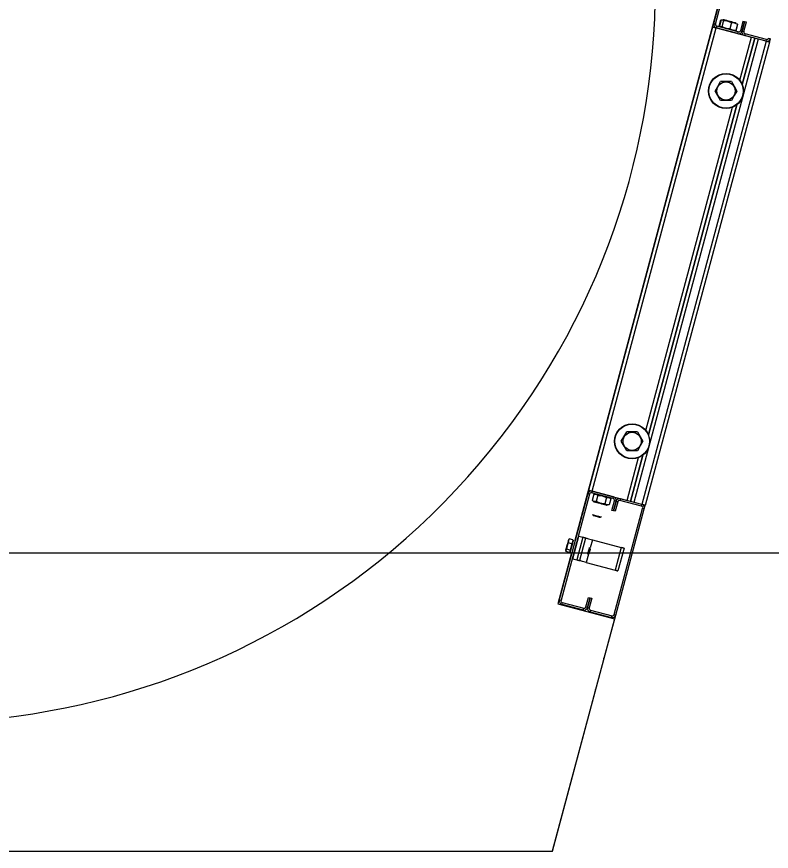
# Model space of a CAD drawing. Extents: x -264222 to -263592, y -1242345 to -1242048.
# Drawn here: x -263872.541 to -263871.928, y -1242088.199 to -1242087.522 of the extents above; entities that cross this region are included whole.
import ezdxf

# ---------------------------------------------------------------- set-up
doc = ezdxf.new("R2010")
doc.units = 0
doc.layers.add('HESCON_OSI_STAVBY_KFA', color=7, linetype='Continuous')
doc.layers.add('KFA_2D_SITUACIA_DSP', color=7, linetype='Continuous')

msp = doc.modelspace()

# ---------------------------------------------------------------- linework, layer by layer
at = {"layer": 'HESCON_OSI_STAVBY_KFA'}
msp.add_line((-263792.65279, -1242087.95724), (-263911.52279, -1242087.95724), dxfattribs=at)
at = {"layer": 'KFA_2D_SITUACIA_DSP'}
for p, q in [((-263871.96712, -1242087.49643), (-263872.08784, -1242087.94696)), ((-263871.97491, -1242087.52726), (-263871.96675, -1242087.4968)), ((-263871.97354, -1242087.52763), (-263871.96537, -1242087.49717)), ((-263871.97491, -1242087.52726), (-263871.97354, -1242087.52763)), ((-263871.97055, -1242087.5293), (-263871.96918, -1242087.5242)), ((-263871.96895, -1242087.52426), (-263871.97031, -1242087.52936)), ((-263871.96895, -1242087.52426), (-263871.96867, -1242087.52416)), ((-263871.96867, -1242087.52416), (-263871.96793, -1242087.52413)), ((-263871.96716, -1242087.52474), (-263871.96853, -1242087.52984)), ((-263871.96793, -1242087.52413), (-263871.9673, -1242087.52457)), ((-263871.96757, -1242087.52402), (-263871.96762, -1242087.524)), ((-263871.96722, -1242087.52411), (-263871.96757, -1242087.52402)), ((-263871.9673, -1242087.52457), (-263871.96716, -1242087.52474)), ((-263871.96654, -1242087.52429), (-263871.96722, -1242087.52411)), ((-263871.96716, -1242087.52474), (-263871.96431, -1242087.52511)), ((-263871.96559, -1242087.52455), (-263871.96654, -1242087.52429)), ((-263871.96442, -1242087.52486), (-263871.96559, -1242087.52455)), ((-263871.96311, -1242087.52521), (-263871.96442, -1242087.52486)), ((-263871.96431, -1242087.52511), (-263871.9615, -1242087.52605)), ((-263871.96174, -1242087.52558), (-263871.96311, -1242087.52521)), ((-263871.96051, -1242087.52652), (-263871.96188, -1242087.53162)), ((-263871.96039, -1242087.52594), (-263871.96174, -1242087.52558)), ((-263871.9615, -1242087.52605), (-263871.96051, -1242087.52652)), ((-263871.96051, -1242087.52652), (-263871.9584, -1242087.5267)), ((-263871.95915, -1242087.52627), (-263871.96039, -1242087.52594)), ((-263871.9581, -1242087.52655), (-263871.95915, -1242087.52627)), ((-263871.9584, -1242087.5267), (-263871.95635, -1242087.52743)), ((-263871.95731, -1242087.52677), (-263871.9581, -1242087.52655)), ((-263871.95682, -1242087.5269), (-263871.95731, -1242087.52677)), ((-263871.95666, -1242087.52694), (-263871.95682, -1242087.5269)), ((-263871.95126, -1242087.52524), (-263871.95335, -1242087.53304)), ((-263871.94988, -1242087.52561), (-263871.95197, -1242087.53341)), ((-263871.95197, -1242087.53341), (-263871.94988, -1242087.52561)), ((-263871.95126, -1242087.52524), (-263871.94988, -1242087.52561)), ((-263871.9506, -1242087.53378), (-263871.94851, -1242087.52598)), ((-263871.94988, -1242087.52561), (-263871.94851, -1242087.52598)), ((-263872.07646, -1242087.90624), (-263871.97565, -1242087.53002)), ((-263872.07371, -1242087.90698), (-263871.9729, -1242087.53075)), ((-263871.97565, -1242087.53002), (-263871.9756, -1242087.53003)), ((-263871.9756, -1242087.53003), (-263871.97544, -1242087.53007)), ((-263871.97544, -1242087.53007), (-263871.97519, -1242087.53014)), ((-263871.97519, -1242087.53014), (-263871.97485, -1242087.53023)), ((-263871.97485, -1242087.53023), (-263871.97443, -1242087.53034)), ((-263871.97443, -1242087.53034), (-263871.97395, -1242087.53047)), ((-263871.97395, -1242087.53047), (-263871.97344, -1242087.53061)), ((-263871.97344, -1242087.53061), (-263871.9729, -1242087.53075)), ((-263871.97336, -1242087.53063), (-263871.9729, -1242087.53075)), ((-263871.97253, -1242087.52938), (-263871.9729, -1242087.53075)), ((-263871.9729, -1242087.53075), (-263871.94445, -1242087.53838)), ((-263871.95546, -1242087.53543), (-263871.9729, -1242087.53075)), ((-263871.9551, -1242087.53405), (-263871.97253, -1242087.52938)), ((-263871.97013, -1242087.52958), (-263871.97031, -1242087.52936)), ((-263871.96948, -1242087.52998), (-263871.97013, -1242087.52958)), ((-263871.96873, -1242087.52992), (-263871.96948, -1242087.52998)), ((-263871.96853, -1242087.52984), (-263871.96873, -1242087.52992)), ((-263871.96754, -1242087.53031), (-263871.96853, -1242087.52984)), ((-263871.96473, -1242087.53125), (-263871.96754, -1242087.53031)), ((-263871.96188, -1242087.53162), (-263871.96473, -1242087.53125)), ((-263871.96116, -1242087.53202), (-263871.96188, -1242087.53162)), ((-263871.95912, -1242087.53275), (-263871.96116, -1242087.53202)), ((-263871.95701, -1242087.53293), (-263871.95912, -1242087.53275)), ((-263871.95755, -1242087.53303), (-263871.95721, -1242087.53301)), ((-263871.95721, -1242087.53301), (-263871.95701, -1242087.53293)), ((-263871.95564, -1242087.52782), (-263871.95701, -1242087.53293)), ((-263871.95677, -1242087.53299), (-263871.95541, -1242087.52789)), ((-263871.95635, -1242087.52743), (-263871.95564, -1242087.52782)), ((-263871.95578, -1242087.52765), (-263871.95606, -1242087.52746)), ((-263871.95564, -1242087.52782), (-263871.95578, -1242087.52765)), ((-263871.95546, -1242087.53543), (-263871.9551, -1242087.53405)), ((-263871.95335, -1242087.53304), (-263871.95197, -1242087.53341)), ((-263871.95197, -1242087.53341), (-263871.9506, -1242087.53378)), ((-263871.93895, -1242087.53985), (-263872.03976, -1242087.91608)), ((-263871.95546, -1242087.53543), (-263871.95501, -1242087.53555)), ((-263871.9538, -1242087.57325), (-263871.94445, -1242087.53838)), ((-263871.95178, -1242087.57674), (-263871.9417, -1242087.53911)), ((-263871.9417, -1242087.53911), (-263871.95178, -1242087.57674)), ((-263871.94959, -1242087.53552), (-263871.94996, -1242087.5369)), ((-263871.93252, -1242087.54157), (-263871.94996, -1242087.5369)), ((-263871.93215, -1242087.5402), (-263871.94959, -1242087.53552)), ((-263871.93252, -1242087.54157), (-263871.93895, -1242087.53985)), ((-263871.93252, -1242087.54157), (-263871.93215, -1242087.5402)), ((-263871.93041, -1242087.53919), (-263871.92903, -1242087.53956)), ((-263871.92977, -1242087.54231), (-263871.92903, -1242087.53956)), ((-263871.93252, -1242087.54157), (-263872.03333, -1242087.9178)), ((-263871.92977, -1242087.54231), (-263872.03058, -1242087.91854)), ((-263871.93199, -1242087.54172), (-263871.93252, -1242087.54157)), ((-263871.93147, -1242087.54185), (-263871.93199, -1242087.54172)), ((-263871.93099, -1242087.54198), (-263871.93147, -1242087.54185)), ((-263871.93058, -1242087.54209), (-263871.93099, -1242087.54198)), ((-263871.93023, -1242087.54219), (-263871.93058, -1242087.54209)), ((-263871.92998, -1242087.54225), (-263871.93023, -1242087.54219)), ((-263871.92982, -1242087.5423), (-263871.92998, -1242087.54225)), ((-263871.92977, -1242087.54231), (-263871.92982, -1242087.5423)), ((-263871.97162, -1242087.5783), (-263871.96939, -1242087.57444)), ((-263871.96829, -1242087.57444), (-263871.96939, -1242087.57444)), ((-263871.96441, -1242087.57444), (-263871.96829, -1242087.57444)), ((-263871.96062, -1242087.57444), (-263871.96441, -1242087.57444)), ((-263871.96062, -1242087.57444), (-263871.95845, -1242087.57819)), ((-263871.97378, -1242087.58204), (-263871.97162, -1242087.5783)), ((-263871.95845, -1242087.57819), (-263871.95623, -1242087.58204)), ((-263871.97156, -1242087.5859), (-263871.97378, -1242087.58204)), ((-263871.96939, -1242087.58964), (-263871.97156, -1242087.5859)), ((-263871.95839, -1242087.58579), (-263871.96062, -1242087.58964)), ((-263871.95623, -1242087.58204), (-263871.95839, -1242087.58579)), ((-263872.028, -1242087.8612), (-263871.95621, -1242087.59325)), ((-263871.95621, -1242087.59325), (-263872.028, -1242087.8612)), ((-263871.96829, -1242087.58964), (-263871.96939, -1242087.58964)), ((-263871.96441, -1242087.58964), (-263871.96829, -1242087.58964)), ((-263871.96062, -1242087.58964), (-263871.96441, -1242087.58964)), ((-263872.03002, -1242087.85771), (-263871.9597, -1242087.59527)), ((-263872.04784, -1242087.86276), (-263872.04562, -1242087.85891)), ((-263872.04451, -1242087.85891), (-263872.04562, -1242087.85891)), ((-263872.04063, -1242087.85891), (-263872.04451, -1242087.85891)), ((-263872.03684, -1242087.85891), (-263872.04063, -1242087.85891)), ((-263872.03684, -1242087.85891), (-263872.03468, -1242087.86266)), ((-263872.05, -1242087.86651), (-263872.04784, -1242087.86276)), ((-263872.03468, -1242087.86266), (-263872.03245, -1242087.86651)), ((-263872.04778, -1242087.87036), (-263872.05, -1242087.86651)), ((-263872.04562, -1242087.87411), (-263872.04778, -1242087.87036)), ((-263872.03461, -1242087.87026), (-263872.03684, -1242087.87411)), ((-263872.03245, -1242087.86651), (-263872.03461, -1242087.87026)), ((-263872.04451, -1242087.87411), (-263872.04562, -1242087.87411)), ((-263872.04526, -1242087.9146), (-263872.03592, -1242087.87973)), ((-263872.04063, -1242087.87411), (-263872.04451, -1242087.87411)), ((-263872.04251, -1242087.91534), (-263872.03243, -1242087.87772)), ((-263872.03243, -1242087.87772), (-263872.04251, -1242087.91534)), ((-263872.03684, -1242087.87411), (-263872.04063, -1242087.87411)), ((-263872.07646, -1242087.90624), (-263872.07641, -1242087.90626)), ((-263872.07641, -1242087.90626), (-263872.07625, -1242087.9063)), ((-263872.07625, -1242087.9063), (-263872.076, -1242087.90637)), ((-263872.076, -1242087.90637), (-263872.07566, -1242087.90646)), ((-263872.07566, -1242087.90646), (-263872.07524, -1242087.90657)), ((-263872.07524, -1242087.90657), (-263872.07476, -1242087.9067)), ((-263872.07476, -1242087.9067), (-263872.07425, -1242087.90684)), ((-263872.07425, -1242087.90684), (-263872.07371, -1242087.90698)), ((-263872.0772, -1242087.909), (-263872.10031, -1242087.99525)), ((-263872.07582, -1242087.90937), (-263872.09894, -1242087.99562)), ((-263872.07582, -1242087.90937), (-263872.0772, -1242087.909)), ((-263872.07371, -1242087.90698), (-263872.07408, -1242087.90836)), ((-263872.05664, -1242087.91303), (-263872.07408, -1242087.90836)), ((-263872.0724, -1242087.90942), (-263872.07377, -1242087.91452)), ((-263872.07371, -1242087.90698), (-263872.04526, -1242087.9146)), ((-263872.05627, -1242087.91165), (-263872.07371, -1242087.90698)), ((-263872.0724, -1242087.90942), (-263872.07088, -1242087.90944)), ((-263872.07088, -1242087.90944), (-263872.06944, -1242087.91)), ((-263872.06896, -1242087.91034), (-263872.07032, -1242087.91544)), ((-263872.06944, -1242087.91), (-263872.06896, -1242087.91034)), ((-263872.06896, -1242087.91034), (-263872.06826, -1242087.91039)), ((-263872.06826, -1242087.91039), (-263872.06556, -1242087.91085)), ((-263872.06556, -1242087.91085), (-263872.06291, -1242087.91179)), ((-263872.06207, -1242087.91218), (-263872.06344, -1242087.91729)), ((-263872.06291, -1242087.91179), (-263872.06207, -1242087.91218)), ((-263872.06207, -1242087.91218), (-263872.06055, -1242087.91221)), ((-263872.06055, -1242087.91221), (-263872.05911, -1242087.91277)), ((-263872.05862, -1242087.91311), (-263872.05999, -1242087.91821)), ((-263872.05911, -1242087.91277), (-263872.05862, -1242087.91311)), ((-263872.05664, -1242087.91303), (-263872.05627, -1242087.91165)), ((-263872.05077, -1242087.91313), (-263872.05114, -1242087.91451)), ((-263872.03333, -1242087.9178), (-263872.05077, -1242087.91313)), ((-263872.07328, -1242087.91486), (-263872.07377, -1242087.91452)), ((-263872.07185, -1242087.91542), (-263872.07328, -1242087.91486)), ((-263872.07252, -1242087.91546), (-263872.07234, -1242087.91551)), ((-263872.07234, -1242087.91551), (-263872.07184, -1242087.91565)), ((-263872.07032, -1242087.91544), (-263872.07185, -1242087.91542)), ((-263872.07184, -1242087.91565), (-263872.07103, -1242087.91586)), ((-263872.07103, -1242087.91586), (-263872.06997, -1242087.91615)), ((-263872.0697, -1242087.91574), (-263872.07032, -1242087.91544)), ((-263872.06997, -1242087.91615), (-263872.06873, -1242087.91648)), ((-263872.06705, -1242087.91672), (-263872.0697, -1242087.91574)), ((-263872.06873, -1242087.91648), (-263872.06738, -1242087.91684)), ((-263872.06738, -1242087.91684), (-263872.066, -1242087.91721)), ((-263872.06436, -1242087.91721), (-263872.06705, -1242087.91672)), ((-263872.066, -1242087.91721), (-263872.0647, -1242087.91756)), ((-263872.0647, -1242087.91756), (-263872.06354, -1242087.91787)), ((-263872.06344, -1242087.91729), (-263872.06436, -1242087.91721)), ((-263872.06354, -1242087.91787), (-263872.0626, -1242087.91812)), ((-263872.06295, -1242087.91762), (-263872.06344, -1242087.91729)), ((-263872.06151, -1242087.91819), (-263872.06295, -1242087.91762)), ((-263872.0626, -1242087.91812), (-263872.06193, -1242087.9183)), ((-263872.06193, -1242087.9183), (-263872.06159, -1242087.91839)), ((-263872.06159, -1242087.91839), (-263872.06155, -1242087.9184)), ((-263872.05999, -1242087.91821), (-263872.06151, -1242087.91819)), ((-263872.05773, -1242087.92258), (-263872.05564, -1242087.91478)), ((-263872.05635, -1242087.92294), (-263872.05426, -1242087.91514)), ((-263872.05426, -1242087.91514), (-263872.05635, -1242087.92294)), ((-263872.05426, -1242087.91514), (-263872.05564, -1242087.91478)), ((-263872.05288, -1242087.91551), (-263872.05497, -1242087.92331)), ((-263872.05288, -1242087.91551), (-263872.05426, -1242087.91514)), ((-263872.0337, -1242087.91918), (-263872.05114, -1242087.91451)), ((-263872.03333, -1242087.9178), (-263872.03976, -1242087.91608)), ((-263872.0337, -1242087.91918), (-263872.03333, -1242087.9178)), ((-263872.0328, -1242087.91794), (-263872.03333, -1242087.9178)), ((-263872.03228, -1242087.91808), (-263872.0328, -1242087.91794)), ((-263872.0318, -1242087.91821), (-263872.03228, -1242087.91808)), ((-263872.03139, -1242087.91832), (-263872.0318, -1242087.91821)), ((-263872.03104, -1242087.91841), (-263872.03139, -1242087.91832)), ((-263872.03132, -1242087.92129), (-263872.03058, -1242087.91854)), ((-263872.03079, -1242087.91848), (-263872.03104, -1242087.91841)), ((-263872.03063, -1242087.91852), (-263872.03079, -1242087.91848)), ((-263872.03058, -1242087.91854), (-263872.03063, -1242087.91852)), ((-263872.0734, -1242087.926), (-263872.07338, -1242087.926)), ((-263872.07338, -1242087.926), (-263872.07314, -1242087.92607)), ((-263872.07314, -1242087.92607), (-263872.07259, -1242087.92621)), ((-263872.07288, -1242087.92687), (-263872.07289, -1242087.92687)), ((-263872.07265, -1242087.92694), (-263872.07288, -1242087.92687)), ((-263872.07212, -1242087.92708), (-263872.07265, -1242087.92694)), ((-263872.07259, -1242087.92621), (-263872.07179, -1242087.92643)), ((-263872.07135, -1242087.92729), (-263872.07212, -1242087.92708)), ((-263872.07179, -1242087.92643), (-263872.0708, -1242087.92669)), ((-263872.07042, -1242087.92753), (-263872.07135, -1242087.92729)), ((-263872.0708, -1242087.92669), (-263872.06972, -1242087.92698)), ((-263872.06972, -1242087.92698), (-263872.06864, -1242087.92727)), ((-263872.06864, -1242087.92727), (-263872.06765, -1242087.92754)), ((-263872.05635, -1242087.92294), (-263872.05773, -1242087.92258)), ((-263872.05497, -1242087.92331), (-263872.05635, -1242087.92294)), ((-263872.05581, -1242088.00718), (-263872.03269, -1242087.92092)), ((-263872.05443, -1242088.00755), (-263872.03132, -1242087.92129)), ((-263872.03132, -1242087.92129), (-263872.03269, -1242087.92092)), ((-263872.06944, -1242087.9278), (-263872.07042, -1242087.92753)), ((-263872.06851, -1242087.92805), (-263872.06944, -1242087.9278)), ((-263872.06773, -1242087.92825), (-263872.06851, -1242087.92805)), ((-263872.06719, -1242087.9284), (-263872.06773, -1242087.92825)), ((-263872.06765, -1242087.92754), (-263872.06685, -1242087.92775)), ((-263872.06694, -1242087.92847), (-263872.06719, -1242087.9284)), ((-263872.06693, -1242087.92847), (-263872.06694, -1242087.92847)), ((-263872.06685, -1242087.92775), (-263872.06631, -1242087.9279)), ((-263872.06631, -1242087.9279), (-263872.06606, -1242087.92796)), ((-263872.06606, -1242087.92796), (-263872.06605, -1242087.92797)), ((-263872.09323, -1242087.94828), (-263872.09299, -1242087.94736)), ((-263872.09289, -1242087.94714), (-263872.09311, -1242087.94887)), ((-263872.09299, -1242087.94736), (-263872.09281, -1242087.9467)), ((-263872.09223, -1242087.94558), (-263872.09289, -1242087.94714)), ((-263872.09281, -1242087.9467), (-263872.09271, -1242087.94633)), ((-263872.09271, -1242087.94633), (-263872.09269, -1242087.94627)), ((-263872.08928, -1242087.94637), (-263872.09223, -1242087.94558)), ((-263872.08928, -1242087.94637), (-263872.09016, -1242087.94966)), ((-263872.0894, -1242087.96189), (-263872.08449, -1242087.94354)), ((-263872.08905, -1242087.94736), (-263872.08927, -1242087.94816)), ((-263872.08892, -1242087.94686), (-263872.08905, -1242087.94736)), ((-263872.08887, -1242087.94669), (-263872.08892, -1242087.94686)), ((-263872.08118, -1242087.94442), (-263872.0861, -1242087.96277)), ((-263872.08449, -1242087.94354), (-263872.08118, -1242087.94442)), ((-263872.07898, -1242087.94501), (-263872.0839, -1242087.96336)), ((-263872.08075, -1242087.94454), (-263872.08118, -1242087.94442)), ((-263872.08034, -1242087.94465), (-263872.08075, -1242087.94454)), ((-263872.07996, -1242087.94475), (-263872.08034, -1242087.94465)), ((-263872.07963, -1242087.94484), (-263872.07996, -1242087.94475)), ((-263872.07935, -1242087.94491), (-263872.07963, -1242087.94484)), ((-263872.07915, -1242087.94497), (-263872.07935, -1242087.94491)), ((-263872.07902, -1242087.945), (-263872.07915, -1242087.94497)), ((-263872.07898, -1242087.94501), (-263872.07902, -1242087.945)), ((-263872.07898, -1242087.94501), (-263872.07888, -1242087.94504)), ((-263872.07888, -1242087.94504), (-263872.07856, -1242087.94512)), ((-263872.07856, -1242087.94512), (-263872.07805, -1242087.94526)), ((-263872.07805, -1242087.94526), (-263872.07737, -1242087.94544)), ((-263872.07737, -1242087.94544), (-263872.07653, -1242087.94567)), ((-263872.07653, -1242087.94567), (-263872.07558, -1242087.94592)), ((-263872.07558, -1242087.94592), (-263872.07455, -1242087.9462)), ((-263872.07348, -1242087.94649), (-263872.07525, -1242087.95312)), ((-263872.07455, -1242087.9462), (-263872.07348, -1242087.94649)), ((-263872.07348, -1242087.94649), (-263872.04998, -1242087.95278)), ((-263872.09451, -1242087.95411), (-263872.09496, -1242087.95489)), ((-263872.09494, -1242087.95465), (-263872.09474, -1242087.95391)), ((-263872.09474, -1242087.95391), (-263872.09448, -1242087.95294)), ((-263872.09403, -1242087.95139), (-263872.09451, -1242087.95411)), ((-263872.09156, -1242087.9549), (-263872.09451, -1242087.95411)), ((-263872.09448, -1242087.95294), (-263872.09418, -1242087.9518)), ((-263872.09418, -1242087.9518), (-263872.09385, -1242087.95059)), ((-263872.09311, -1242087.94887), (-263872.09403, -1242087.95139)), ((-263872.09385, -1242087.95059), (-263872.09353, -1242087.94939)), ((-263872.09353, -1242087.94939), (-263872.09323, -1242087.94828)), ((-263872.09016, -1242087.94966), (-263872.09311, -1242087.94887)), ((-263872.09016, -1242087.94966), (-263872.09156, -1242087.9549)), ((-263872.0909, -1242087.95426), (-263872.09118, -1242087.9553)), ((-263872.09057, -1242087.95304), (-263872.0909, -1242087.95426)), ((-263872.09022, -1242087.95173), (-263872.09057, -1242087.95304)), ((-263872.08987, -1242087.95043), (-263872.09022, -1242087.95173)), ((-263872.08955, -1242087.94921), (-263872.08987, -1242087.95043)), ((-263872.08927, -1242087.94816), (-263872.08955, -1242087.94921)), ((-263872.07635, -1242087.95486), (-263872.07611, -1242087.95397)), ((-263872.07611, -1242087.95397), (-263872.07592, -1242087.95325)), ((-263872.07592, -1242087.95325), (-263872.0758, -1242087.9528)), ((-263872.0758, -1242087.9528), (-263872.07576, -1242087.95266)), ((-263872.07532, -1242087.95484), (-263872.07512, -1242087.9541)), ((-263872.07512, -1242087.9541), (-263872.07499, -1242087.9536)), ((-263872.07499, -1242087.9536), (-263872.07496, -1242087.9535)), ((-263872.07496, -1242087.9535), (-263872.07494, -1242087.95341)), ((-263872.04998, -1242087.95278), (-263872.0549, -1242087.97113)), ((-263872.04778, -1242087.95337), (-263872.0527, -1242087.97172)), ((-263872.04955, -1242087.9529), (-263872.04998, -1242087.95278)), ((-263872.04914, -1242087.95301), (-263872.04955, -1242087.9529)), ((-263872.04876, -1242087.95311), (-263872.04914, -1242087.95301)), ((-263872.04843, -1242087.9532), (-263872.04876, -1242087.95311)), ((-263872.04815, -1242087.95327), (-263872.04843, -1242087.9532)), ((-263872.04795, -1242087.95333), (-263872.04815, -1242087.95327)), ((-263872.04782, -1242087.95336), (-263872.04795, -1242087.95333)), ((-263872.04778, -1242087.95337), (-263872.04782, -1242087.95336)), ((-263872.09054, -1242087.95706), (-263872.10162, -1242087.99842)), ((-263872.0951, -1242087.95523), (-263872.09506, -1242087.9551)), ((-263872.09496, -1242087.95489), (-263872.09507, -1242087.95579)), ((-263872.09507, -1242087.95579), (-263872.09504, -1242087.95606)), ((-263872.09506, -1242087.9551), (-263872.09494, -1242087.95465)), ((-263872.09209, -1242087.95685), (-263872.09504, -1242087.95606)), ((-263872.09156, -1242087.9549), (-263872.09209, -1242087.95685)), ((-263872.09153, -1242087.95661), (-263872.09158, -1242087.95678)), ((-263872.0914, -1242087.9561), (-263872.09153, -1242087.95661)), ((-263872.09118, -1242087.9553), (-263872.0914, -1242087.9561)), ((-263872.07656, -1242087.95802), (-263872.07839, -1242087.96484)), ((-263872.07724, -1242087.95816), (-263872.07723, -1242087.95816)), ((-263872.07723, -1242087.95816), (-263872.07718, -1242087.95797)), ((-263872.07718, -1242087.95797), (-263872.07705, -1242087.95747)), ((-263872.07705, -1242087.95747), (-263872.07685, -1242087.95672)), ((-263872.07685, -1242087.95672), (-263872.0766, -1242087.95581)), ((-263872.0766, -1242087.95581), (-263872.07635, -1242087.95486)), ((-263872.07615, -1242087.95792), (-263872.0761, -1242087.95776)), ((-263872.0761, -1242087.95776), (-263872.07598, -1242087.95729)), ((-263872.07598, -1242087.95729), (-263872.07578, -1242087.95656)), ((-263872.07578, -1242087.95656), (-263872.07555, -1242087.9557)), ((-263872.07555, -1242087.9557), (-263872.07532, -1242087.95484)), ((-263872.0894, -1242087.96189), (-263872.0861, -1242087.96277)), ((-263872.0861, -1242087.96277), (-263872.08567, -1242087.96289)), ((-263872.08567, -1242087.96289), (-263872.08526, -1242087.963)), ((-263872.08526, -1242087.963), (-263872.08488, -1242087.9631)), ((-263872.08488, -1242087.9631), (-263872.08454, -1242087.96319)), ((-263872.08454, -1242087.96319), (-263872.08427, -1242087.96326)), ((-263872.08427, -1242087.96326), (-263872.08407, -1242087.96332)), ((-263872.08407, -1242087.96332), (-263872.08394, -1242087.96335)), ((-263872.08394, -1242087.96335), (-263872.0839, -1242087.96336)), ((-263872.08379, -1242087.96339), (-263872.0839, -1242087.96336)), ((-263872.08348, -1242087.96348), (-263872.08379, -1242087.96339)), ((-263872.08297, -1242087.96361), (-263872.08348, -1242087.96348)), ((-263872.08229, -1242087.9638), (-263872.08297, -1242087.96361)), ((-263872.08145, -1242087.96402), (-263872.08229, -1242087.9638)), ((-263872.0805, -1242087.96427), (-263872.08145, -1242087.96402)), ((-263872.07947, -1242087.96455), (-263872.0805, -1242087.96427)), ((-263872.07839, -1242087.96484), (-263872.07947, -1242087.96455)), ((-263872.07839, -1242087.96484), (-263872.0549, -1242087.97113)), ((-263872.0549, -1242087.97113), (-263872.05447, -1242087.97125)), ((-263872.05447, -1242087.97125), (-263872.05406, -1242087.97136)), ((-263872.05406, -1242087.97136), (-263872.05368, -1242087.97146)), ((-263872.05368, -1242087.97146), (-263872.05334, -1242087.97155)), ((-263872.05334, -1242087.97155), (-263872.05307, -1242087.97162)), ((-263872.05307, -1242087.97162), (-263872.05287, -1242087.97168)), ((-263872.05287, -1242087.97168), (-263872.05274, -1242087.97171)), ((-263872.05274, -1242087.97171), (-263872.0527, -1242087.97172)), ((-263872.07875, -1242088.00103), (-263872.07666, -1242087.99323)), ((-263872.07737, -1242088.0014), (-263872.07528, -1242087.9936)), ((-263872.07528, -1242087.9936), (-263872.07737, -1242088.0014)), ((-263872.07666, -1242087.99323), (-263872.07528, -1242087.9936)), ((-263872.0739, -1242087.99397), (-263872.07599, -1242088.00177)), ((-263872.07528, -1242087.9936), (-263872.0739, -1242087.99397)), ((-263872.10162, -1242087.99842), (-263872.05556, -1242088.01076)), ((-263872.10031, -1242087.99525), (-263872.09894, -1242087.99562)), ((-263872.09793, -1242087.99737), (-263872.0983, -1242087.99874)), ((-263872.0983, -1242087.99874), (-263872.08086, -1242088.00342)), ((-263872.09793, -1242087.99737), (-263872.08049, -1242088.00204)), ((-263872.07875, -1242088.00103), (-263872.07737, -1242088.0014)), ((-263872.07737, -1242088.0014), (-263872.07599, -1242088.00177)), ((-263872.08086, -1242088.00342), (-263872.08049, -1242088.00204)), ((-263872.07499, -1242088.00352), (-263872.07536, -1242088.00489)), ((-263872.07536, -1242088.00489), (-263872.05792, -1242088.00956)), ((-263872.07499, -1242088.00352), (-263872.05755, -1242088.00819)), ((-263872.06355, -1242088.04159), (-263872.05443, -1242088.00755)), ((-263872.05792, -1242088.00956), (-263872.05755, -1242088.00819)), ((-263872.05581, -1242088.00718), (-263872.05443, -1242088.00755)), ((-263872.05556, -1242088.01076), (-263872.10611, -1242088.19943)), ((-263872.06406, -1242088.04295), (-263872.06355, -1242088.04159)), ((-263872.0643, -1242088.0434), (-263872.06406, -1242088.04295)), ((-263872.07118, -1242088.07004), (-263872.07094, -1242088.06862)), ((-263872.07094, -1242088.06862), (-263872.07092, -1242088.0681)), ((-263872.10584, -1242088.19943), (-263872.07118, -1242088.07004)), ((-263872.62027, -1242088.19943), (-263872.10611, -1242088.19943)), ((-263872.10611, -1242088.19943), (-263872.10584, -1242088.19943))]:
    msp.add_line(p, q, dxfattribs=at)
for centre, radius in [((-263871.96501, -1242087.58204), 0.01425), ((-263871.96501, -1242087.58204), 0.01401), ((-263871.96501, -1242087.58204), 0.00739), ((-263872.04123, -1242087.86651), 0.01425), ((-263872.04123, -1242087.86651), 0.01401), ((-263872.04123, -1242087.86651), 0.00739)]:
    msp.add_circle(centre, radius, dxfattribs=at)
for centre, radius, start, end in [((-263872.62074, -1242087.49643), 0.5985, 234.56502, 125.43498), ((-263871.97216, -1242087.528), 0.00285, 164.99999, 255), ((-263871.97216, -1242087.528), 0.00143, 164.99999, 255), ((-263871.95473, -1242087.53267), 0.00285, 255, 344.99999), ((-263871.95473, -1242087.53267), 0.00143, 255, 344.99999), ((-263871.94922, -1242087.53415), 0.00285, 164.99999, 255), ((-263871.94922, -1242087.53415), 0.00143, 164.99999, 255), ((-263871.93179, -1242087.53882), 0.00285, 255, 344.99999), ((-263871.93179, -1242087.53882), 0.00143, 255, 344.99999), ((-263872.07445, -1242087.90973), 0.00285, 75, 164.99999), ((-263872.07445, -1242087.90973), 0.00143, 75, 164.99999), ((-263872.05701, -1242087.91441), 0.00143, 344.99999, 75), ((-263872.05701, -1242087.91441), 0.00285, 344.99999, 75), ((-263872.05151, -1242087.91588), 0.00285, 75, 164.99999), ((-263872.05151, -1242087.91588), 0.00142, 75, 164.99999), ((-263872.03407, -1242087.92055), 0.00143, 344.99999, 75), ((-263872.03407, -1242087.92055), 0.00285, 344.99999, 75), ((-263872.08971, -1242087.94799), 0.000475, 344.99999, 75), ((-263872.09165, -1242087.95523), 0.000475, 255, 344.99999), ((-263872.09756, -1242087.99599), 0.00285, 164.99999, 255), ((-263872.09756, -1242087.99599), 0.00143, 164.99999, 255), ((-263872.08012, -1242088.00066), 0.00285, 255, 344.99999), ((-263872.08012, -1242088.00066), 0.00143, 255, 344.99999), ((-263872.07462, -1242088.00214), 0.00285, 164.99999, 255), ((-263872.07462, -1242088.00214), 0.00143, 164.99999, 255), ((-263872.05718, -1242088.00681), 0.00285, 255, 344.99999), ((-263872.05718, -1242088.00681), 0.00143, 255, 344.99999)]:
    msp.add_arc(centre, radius, start, end, dxfattribs=at)

doc.saveas('drawing.dxf')
